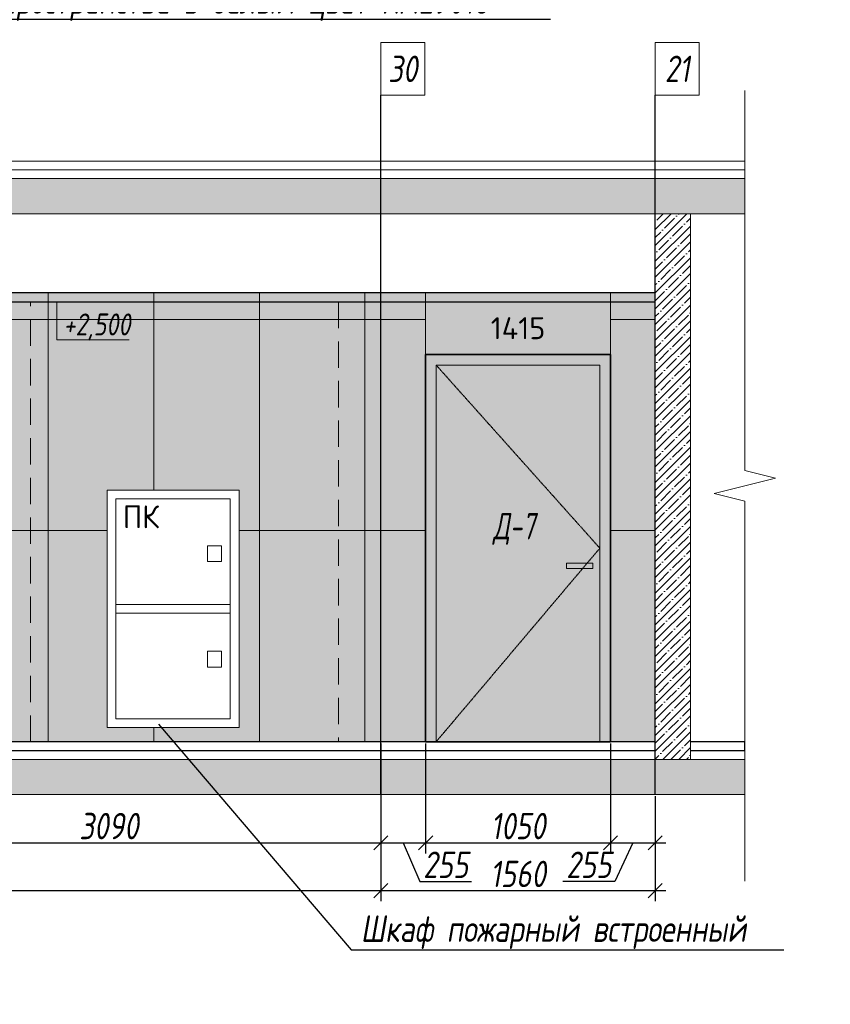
# Model space of a CAD drawing. Header units: millimetres. Extents: x -84210938 to 7466299, y -86687 to 22081.
# Tile 280 of 308: x 199624 to 204231, y 7072 to 12667. Entities that reach past the tile are written whole.
import ezdxf
from ezdxf import colors
from ezdxf.entities.mleader import LeaderData, LeaderLine
from ezdxf.math import Vec2, Vec3

# ---------------------------------------------------------------- set-up
doc = ezdxf.new("R2010")
doc.units = ezdxf.units.MM
for name, pattern in [('( Hidden )', [0.375, 0.25, -0.125]), ('DASHDOT', [25.4, 12.7, -6.35, 0, -6.35]), ('DASHED', [0.75, 0.5, -0.25]), ('DASHEDx20', [0.75, 0.5, -0.25])]:
    doc.linetypes.add(name, pattern=pattern)
doc.layers.get('Defpoints').update_dxf_attribs({"color": 31})
for name, color, linetype, lineweight in [('A-DETL-GENF', 7, 'Continuous', 5), ('dim_pot', 183, 'Continuous', 9), ('engineering', 20, 'Continuous', 13), ('meb', 26, 'Continuous', 15), ('Двери', 7, 'Continuous', 5), ('Отделка стен', 253, 'Continuous', 0)]:
    doc.layers.add(name, color=color, linetype=linetype, lineweight=lineweight)
doc.layers.add('dim_obm', color=7, linetype='Continuous', lineweight=9, true_color=0x005700)
doc.layers.add('dim_razv', color=7, linetype='DASHDOT', lineweight=9, true_color=0x285228)
doc.styles.add('fl_iso paper', font='isocpeur.ttf', dxfattribs={"width": 0.8, "oblique": 10})
doc.styles.add('GODT type AU', font='isocpeur.ttf')
doc.styles.add('GOST-2.304_Type-B', font='GOST_Common.ttf')
doc.styles.add('In tre', font='isocpeur.ttf', dxfattribs={"width": 0.8, "oblique": 10})
doc.dimstyles.new('In tre 1_50', dxfattribs={"dimtxt": 150, "dimasz": 80, "dimexe": 60, "dimexo": 10, "dimgap": 20, "dimtad": 1, "dimdec": 0, "dimrnd": 5, "dimzin": 0, "dimdsep": 46, "dimtxsty": 'fl_iso paper', "dimblk": 'OBLIQUE', "dimcen": 0, "dimdle": 60, "dimadec": 0, "dimazin": 0, "dimtfac": 1, "dimtdec": 0, "dimtofl": 0, "dimtmove": 1, "dimatfit": 1, "dimfxl": 40, "dimtolj": 1, "dimtzin": 0, "dimarcsym": 1})

# ---------------------------------------------------------------- blocks, each defined once
blk = doc.blocks.new('*U123')
at = {"color": 0, "linetype": 'ByBlock', "lineweight": -2}
for p, q in [((0, 0), (-6, 0)), ((80.34, 0), (0, 0)), ((167.69, 0), (87.34, 0)), ((167.69, 0), (173.69, 0))]:
    blk.add_line(p, q, dxfattribs=at)
blk.add_lwpolyline([(87.34, 0), (85.59, -7), (82.09, 7), (80.34, 0)], dxfattribs=at)
blk = doc.blocks.new('_Oblique')
at = {"color": 0, "linetype": 'ByBlock', "lineweight": -2}
blk.add_line((-0.5, -0.5), (0.5, 0.5), dxfattribs=at)
blk = doc.blocks.new('*D186')
at = {"layer": 'Defpoints', "color": 0, "linetype": 'ByBlock', "transparency": 16777216}
for p in [(198586, 8564), (201676, 8264), (201676, 7989.8)]:
    blk.add_point(p, dxfattribs=at)
at = {"layer": 'dim_razv', "color": 0, "linetype": 'ByBlock', "lineweight": -2, "transparency": 16777216}
for p, q in [((198586, 8554), (198586, 7929.8)), ((201676, 8254), (201676, 7929.8)), ((198526, 7989.8), (201736, 7989.8))]:
    blk.add_line(p, q, dxfattribs=at)
at = {"layer": 'dim_razv', "color": 0, "linetype": 'ByBlock', "lineweight": -2, "transparency": 16777216, "xscale": 80, "yscale": 80, "zscale": 80, "rotation": 180}
blk.add_blockref('_Oblique', (198586, 7989.8), dxfattribs=at)
at = {"layer": 'dim_razv', "color": 0, "linetype": 'ByBlock', "lineweight": -2, "transparency": 16777216, "xscale": 80, "yscale": 80, "zscale": 80}
blk.add_blockref('_Oblique', (201676, 7989.8), dxfattribs=at)
at = {"layer": 'dim_razv', "color": 0, "linetype": 'ByBlock', "transparency": 16777216, "insert": (200131, 8084.8), "char_height": 150, "attachment_point": 5, "style": 'fl_iso paper'}
blk.add_mtext('\\A1;3090', dxfattribs=at)
blk = doc.blocks.new('*D187')
at = {"layer": 'Defpoints', "color": 0, "linetype": 'ByBlock', "transparency": 16777216}
for p in [(201931, 8564), (202981, 8564), (202981, 7989.8)]:
    blk.add_point(p, dxfattribs=at)
at = {"layer": 'dim_razv', "color": 0, "linetype": 'ByBlock', "lineweight": -2, "transparency": 16777216}
for p, q in [((201931, 8554), (201931, 7929.8)), ((202981, 8554), (202981, 7929.8)), ((201871, 7989.8), (203041, 7989.8))]:
    blk.add_line(p, q, dxfattribs=at)
at = {"layer": 'dim_razv', "color": 0, "linetype": 'ByBlock', "lineweight": -2, "transparency": 16777216, "xscale": 80, "yscale": 80, "zscale": 80, "rotation": 180}
blk.add_blockref('_Oblique', (201931, 7989.8), dxfattribs=at)
at = {"layer": 'dim_razv', "color": 0, "linetype": 'ByBlock', "lineweight": -2, "transparency": 16777216, "xscale": 80, "yscale": 80, "zscale": 80}
blk.add_blockref('_Oblique', (202981, 7989.8), dxfattribs=at)
at = {"layer": 'dim_razv', "color": 0, "linetype": 'ByBlock', "transparency": 16777216, "insert": (202456, 8084.8), "char_height": 150, "attachment_point": 5, "style": 'fl_iso paper'}
blk.add_mtext('\\A1;1050', dxfattribs=at)
blk = doc.blocks.new('*D198')
at = {"layer": 'Defpoints', "color": 0, "linetype": 'ByBlock', "transparency": 16777216}
for p in [(181726, 8264), (201676, 8264), (201676, 7717.8)]:
    blk.add_point(p, dxfattribs=at)
at = {"layer": 'dim_razv', "color": 0, "linetype": 'ByBlock', "lineweight": -2, "transparency": 16777216}
for p, q in [((181726, 8254), (181726, 7657.8)), ((201676, 8254), (201676, 7657.8)), ((181666, 7717.8), (201736, 7717.8))]:
    blk.add_line(p, q, dxfattribs=at)
at = {"layer": 'dim_razv', "color": 0, "linetype": 'ByBlock', "lineweight": -2, "transparency": 16777216, "xscale": 80, "yscale": 80, "zscale": 80, "rotation": 180}
blk.add_blockref('_Oblique', (181726, 7717.8), dxfattribs=at)
at = {"layer": 'dim_razv', "color": 0, "linetype": 'ByBlock', "lineweight": -2, "transparency": 16777216, "xscale": 80, "yscale": 80, "zscale": 80}
blk.add_blockref('_Oblique', (201676, 7717.8), dxfattribs=at)
at = {"layer": 'dim_razv', "color": 0, "linetype": 'ByBlock', "transparency": 16777216, "insert": (191701, 7812.8), "char_height": 150, "attachment_point": 5, "style": 'fl_iso paper'}
blk.add_mtext('\\A1;19950', dxfattribs=at)
blk = doc.blocks.new('*D199')
at = {"layer": 'Defpoints', "color": 0, "linetype": 'ByBlock', "transparency": 16777216}
for p in [(201676, 8264), (203236, 8264), (203236, 7717.8)]:
    blk.add_point(p, dxfattribs=at)
at = {"layer": 'dim_razv', "color": 0, "linetype": 'ByBlock', "lineweight": -2, "transparency": 16777216}
for p, q in [((201676, 8254), (201676, 7657.8)), ((203236, 8254), (203236, 7657.8)), ((201616, 7717.8), (203296, 7717.8))]:
    blk.add_line(p, q, dxfattribs=at)
at = {"layer": 'dim_razv', "color": 0, "linetype": 'ByBlock', "lineweight": -2, "transparency": 16777216, "xscale": 80, "yscale": 80, "zscale": 80, "rotation": 180}
blk.add_blockref('_Oblique', (201676, 7717.8), dxfattribs=at)
at = {"layer": 'dim_razv', "color": 0, "linetype": 'ByBlock', "lineweight": -2, "transparency": 16777216, "xscale": 80, "yscale": 80, "zscale": 80}
blk.add_blockref('_Oblique', (203236, 7717.8), dxfattribs=at)
at = {"layer": 'dim_razv', "color": 0, "linetype": 'ByBlock', "transparency": 16777216, "insert": (202456, 7812.8), "char_height": 150, "attachment_point": 5, "style": 'fl_iso paper'}
blk.add_mtext('\\A1;1560', dxfattribs=at)
blk = doc.blocks.new('*D228')
at = {"layer": 'Defpoints', "color": 0, "linetype": 'ByBlock', "transparency": 16777216}
for p in [(201676, 8564), (201931, 8564), (201931, 7989.8)]:
    blk.add_point(p, dxfattribs=at)
at = {"layer": 'dim_razv', "color": 0, "linetype": 'ByBlock', "lineweight": -2, "transparency": 16777216}
for p, q in [((201676, 8554), (201676, 7929.8)), ((201931, 8554), (201931, 7929.8)), ((201616, 7989.8), (201991, 7989.8)), ((201803.5, 7989.8), (201898, 7769.8)), ((201898, 7769.8), (202192.5, 7769.8))]:
    blk.add_line(p, q, dxfattribs=at)
at = {"layer": 'dim_razv', "color": 0, "linetype": 'ByBlock', "lineweight": -2, "transparency": 16777216, "xscale": 80, "yscale": 80, "zscale": 80, "rotation": 180}
blk.add_blockref('_Oblique', (201676, 7989.8), dxfattribs=at)
at = {"layer": 'dim_razv', "color": 0, "linetype": 'ByBlock', "lineweight": -2, "transparency": 16777216, "xscale": 80, "yscale": 80, "zscale": 80}
blk.add_blockref('_Oblique', (201931, 7989.8), dxfattribs=at)
at = {"layer": 'dim_razv', "color": 0, "linetype": 'ByBlock', "transparency": 16777216, "insert": (202045.3, 7864.8), "char_height": 150, "attachment_point": 5, "style": 'fl_iso paper'}
blk.add_mtext('\\A1;255', dxfattribs=at)
blk = doc.blocks.new('*D229')
at = {"layer": 'Defpoints', "color": 0, "linetype": 'ByBlock', "transparency": 16777216}
for p in [(202981, 8264), (203236, 8264), (203236, 7989.8)]:
    blk.add_point(p, dxfattribs=at)
at = {"layer": 'dim_razv', "color": 0, "linetype": 'ByBlock', "lineweight": -2, "transparency": 16777216}
for p, q in [((202981, 8254), (202981, 7929.8)), ((203236, 8254), (203236, 7929.8)), ((202921, 7989.8), (203296, 7989.8)), ((203108.5, 7989.8), (203006, 7769.8)), ((203006, 7769.8), (202711.6, 7769.8))]:
    blk.add_line(p, q, dxfattribs=at)
at = {"layer": 'dim_razv', "color": 0, "linetype": 'ByBlock', "lineweight": -2, "transparency": 16777216, "xscale": 80, "yscale": 80, "zscale": 80, "rotation": 180}
blk.add_blockref('_Oblique', (202981, 7989.8), dxfattribs=at)
at = {"layer": 'dim_razv', "color": 0, "linetype": 'ByBlock', "lineweight": -2, "transparency": 16777216, "xscale": 80, "yscale": 80, "zscale": 80}
blk.add_blockref('_Oblique', (203236, 7989.8), dxfattribs=at)
at = {"layer": 'dim_razv', "color": 0, "linetype": 'ByBlock', "transparency": 16777216, "insert": (202858.8, 7864.8), "char_height": 150, "attachment_point": 5, "style": 'fl_iso paper'}
blk.add_mtext('\\A1;255', dxfattribs=at)

msp = doc.modelspace()

# ---------------------------------------------------------------- hatches: boundary and pattern name
at = {"layer": 'A-DETL-GENF'}
h = msp.add_hatch(dxfattribs=at)
h.set_pattern_fill('ANSI35', color=256, scale=20, style=0)
h.set_pattern_definition([(45, (32373.26, 722.8), (-89.80256, 89.80256), []), (45, (32463.07, 722.8), (-89.80256, 89.80256), [158.75, -31.75, 0, -31.75])])
h.paths.add_polyline_path([(154647.4, 11564), (203744.9, 11564), (203744.9, 11764), (154647.4, 11764)])
h.paths.add_polyline_path([(154647.4, 8264), (203744.9, 8264), (203744.9, 8464), (154647.4, 8464)])
h = msp.add_hatch(dxfattribs=at)
h.set_pattern_fill('ANSI35', color=256, scale=10, style=0)
h.set_pattern_definition([(45, (50030, 13356.9), (-44.90128, 44.90128), []), (45, (50074.9, 13356.9), (-44.90128, 44.90128), [79.375, -15.875, 0, -15.875])])
h.paths.add_polyline_path([(203236, 11564), (203436, 11564), (203436, 8464), (203236, 8464)])
at = {"layer": 'dim_obm'}
msp.add_hatch(color=256, dxfattribs=at).paths.add_polyline_path([(199902.7, 10996), (199834.7, 11064), (199766.6, 10996), (199778.2, 10984.4), (199834.7, 11040.9), (199891.1, 10984.4)], flags=0)
at = {"layer": 'dim_razv', "true_color": 0xeceae4, "transparency": 33554687}
h = msp.add_hatch(dxfattribs=at)
h.set_pattern_fill('AR-SAND', color=254, scale=3, angle=315)
h.paths.add_polyline_path([(155506, 8564), (155506, 11114), (162286, 11114), (162286, 8564), (161756, 8564), (161756, 10764), (160156, 10764), (160156, 8564)])
h.paths.add_polyline_path([(163986, 8564), (163986, 11114), (175676, 11114), (175676, 8564), (175226, 8564), (175226, 10764), (173776, 10764), (173776, 8564), (166506, 8564), (166506, 10744), (164546, 10744), (164546, 8564)])
h.paths.add_polyline_path([(172651, 8614), (173451, 8614), (173451, 9264), (172651, 9264)], flags=16)
h.paths.add_polyline_path([(176726, 11114), (178286, 11114), (178286, 8564), (176726, 8564)])
h.paths.add_polyline_path([(180496, 11114), (184626, 11114), (184626, 8564), (180496, 8564)])
h.paths.add_polyline_path([(185676, 11114), (197536, 11114), (197536, 8564), (185676, 8564)])
h.paths.add_polyline_path([(187286, 9994), (188036, 9994), (188036, 8644), (187286, 8644)], flags=16)
h.paths.add_polyline_path([(198586, 11114), (201931, 11114), (201931, 8564), (198586, 8564)])
h.paths.add_polyline_path([(200121, 9994), (200871, 9994), (200871, 8644), (200121, 8644)], flags=16)
h.paths.add_polyline_path([(202981, 11114), (203236, 11114), (203236, 8564), (202981, 8564)])
at = {"layer": 'dim_razv', "true_color": 0xcccccc}
h = msp.add_hatch(dxfattribs=at)
h.set_pattern_fill('AR-SAND', color=254, scale=3, angle=315)
h.set_pattern_definition([(352.5, (81303.94, -2574.63), (100.42605, 107.2144), [0, -115.824, 0, -129.54, 0, -123.825]), (322.5, (81303.94, -2574.63), (247.41986, 56.70328), [0, -62.484, 0, -104.394, 0, -40.005]), (282.5, (81237.67, -2508.36), (168.0997, -167.48995), [0, -38.1, 0, -137.16, 0, -179.07]), (272.5, (81237.67, -2508.36), (209.26523, -114.68433), [0, -19.05, 0, -89.916, 0, -102.87])])
h.paths.add_polyline_path([(202731, 9579), (202881, 9579), (202881, 9549), (202731, 9549)])
at = {"layer": 'meb', "lineweight": 9, "true_color": 0x000000, "transparency": 33554687}
h = msp.add_hatch(dxfattribs=at)
h.set_pattern_fill('WOOD6', color=18, scale=500, angle=70, pattern_type=2)
h.set_pattern_definition([(65.6014, (48402.9, 13734.75), (171.008879, 469.846507), [32.596, -6486.6055]), (74.3987, (48440.486, 13721.068), (1582.275289, 5809.165425), [32.596, -6486.6065]), (66.9874, (48228.623, 13782.217), (171.0084906, 469.846981), [47.5655, -9465.5815]), (73.0127, (48200.432, 13792.478), (2608.34782, 8628.2388574), [47.5655, -9465.5825]), (65.4262, (48348.002, 13722.804), (2692.964117, 5936.9969055), [62.6995, -12477.2345]), (74.5739, (48474.86, 13676.631), (1582.2764426, 5809.1649888), [62.6995, -12477.2365]), (68.1525, (48260.649, 13738.635), (171.0092826, 469.8465317), [77.5405, -15430.521]), (71.8476, (48147.89, 13779.678), (4660.4585783, 14266.3986336), [77.5405, -15430.522]), (63.4182, (48300.162, 13737.556), (2008.926161, 4057.6106541), [65.4315, -13020.817]), (74.5739, (48526.544, 13657.82), (1582.2764426, 5809.1649888), [62.6995, -12477.2365]), (71.8476, (48107.954, 13794.214), (4660.4585783, 14266.3986336), [77.5405, -15430.522]), (70, (48413.25, 13361.2), (-469.8463, 171.01), [70, -430]), (70, (48361.57, 13380), (-469.8463, 171.01), [70, -430]), (70, (48244.1, 13422.74), (-469.8463, 171.01), [70, -430]), (69.209, (48170.3424, 13449.5903), (12954.03862925, 34127.60422081), [72.507, -72434.4025]), (69.5225, (48132.912, 13463.214), (171.01042241, 469.84603378), [100.0035, -59902.08]), (82.609, (48091.997, 13478.106), (4409.75308902, 34044.93653618), [48.674, -38890.441]), (61.4686, (48107.853, 13472.334), (1666.9538994, 3117.900554), [50.5595, -10061.3315]), (70.4775, (48068.7, 13486.585), (19880.30710864, 56082.73736222), [100.0035, -59902.08]), (70.7899, (48031.268, 13500.209), (11839.88184324, 34001.03541368), [72.507, -36430.962]), (70.7899, (47991.3314, 13514.745), (11839.88184324, 34001.03541368), [72.507, -36430.962]), (76.0724, (48268.051, 13488.52), (3378.7563056, 13668.722228), [118.163, -23514.439]), (63.9277, (48385.512, 13445.767), (4188.85944166, 8585.06869065), [118.163, -23514.4345]), (76.0724, (48196.079, 13517.376), (3378.7563056, 13668.722228), [118.163, -23514.439]), (63.9277, (48055.126, 13568.668), (4188.85944166, 8585.06869065), [118.163, -23514.4345]), (85.9453, (48347.3, 13523.525), (43.186263, 1580.547963), [36.4005, -3603.6525]), (80.954, (48312.263, 13485.73), (385.2068691, 2520.240605), [78.9385, -15708.7115]), (59.0461, (48349.85, 13472.05), (6795.4575344, 11360.9666392), [78.9385, -15708.706]), (80.954, (48167.897, 13556.898), (385.2068691, 2520.240605), [78.9385, -15708.7115]), (59.0461, (48102.119, 13580.84), (6795.4575344, 11360.9666392), [78.9385, -15708.706]), (74.7636, (48222.344, 13494.514), (1411.268487, 5339.318), [120.416, -5900.381]), (63.9277, (48437.195, 13426.956), (4188.85944166, 8585.06869065), [118.163, -23514.4345]), (63.9277, (48015.189, 13583.204), (4188.85944166, 8585.06869065), [118.163, -23514.4345]), (46.8016, (48119.2, 13569.3), (1794.733447, 2007.214747), [38.079, -3769.802]), (63.9911, (48098.258, 13526.375), (2179.9383233, 4527.455938), [47.7625, -9504.722]), (73.3664, (48288.606, 13406.546), (2266.322845, 7688.5481597), [82.6425, -8432.05]), (66.6337, (48317.073, 13396.185), (171.00869, 469.8466143), [82.6425, -8432.049]), (71.5911, (48203.389, 13437.562), (5515.5177835, 16615.6266733), [60.023, -17946.92]), (70, (48296.5, 13603.2), (-469.8463, 171.01), [62.5, -437.5]), (70, (48437.45, 13551.9), (-469.8463, 171.01), [62.5, -437.5]), (51.5652, (48379.8, 13642.06), (171.00867, 469.84671), [31.623, -1549.5145]), (63.2903, (48360.57, 13603.83), (2008.926495, 4057.6104033), [42.793, -8515.826]), (76.3401, (48349.876, 13559.835), (898.24016, 3929.77849), [45.277, -4482.415]), (80.6196, (48394.313, 13594.21), (385.2061187, 2520.240567), [40.697, -8098.712]), (92.6198, (48400.946, 13634.362), (-212.463999, 3801.952825), [32.5, -6467.497]), (70, (48324.67, 13563.7), (-469.8463, 171.01), [95, -405]), (70, (48390.45, 13539.75), (-469.8463, 171.01), [95, -405]), (73.3664, (48180.308, 13634.855), (2266.322845, 7688.5481597), [85.147, -8429.5455]), (66.6337, (48142.72, 13648.535), (171.00869, 469.8466143), [85.147, -8429.545]), (70, (48489.13, 13533.1), (-469.8463, 171.01), [62.5, -437.5]), (51.5652, (48347.3, 13523.53), (171.00867, 469.84671), [55.34, -1525.7975]), (65.2365, (48381.703, 13566.874), (171.009178, 469.846743), [30.104, -5990.692]), (77.4314, (48132.002, 13516.754), (1625.459454, 7389.714305), [57.987, -11539.4265]), (88.4349, (48144.62, 13573.35), (-127.82536, 1110.70212), [23.717, -1557.4215]), (63.66, (48317.87, 13661.94), (171.008346, 469.847107), [67.9155, -4459.7755]), (76.3401, (48458.82, 13610.637), (898.24016, 3929.77849), [67.9155, -4459.7765]), (71.273, (48224.521, 13632.065), (7054.6075495, 20844.2438088), [112.528, -22393.0265]), (68.7271, (48107.052, 13674.815), (171.0088508, 469.8466633), [112.528, -22393.0255]), (61.0275, (48357.166, 13652.957), (3162.809465, 5765.986942), [48.0885, -9569.6]), (70, (48254, 13610.7), (-469.8463, 171.01), [135, -365]), (76.3401, (48510.505, 13591.826), (898.24016, 3929.77849), [67.9155, -4459.7765]), (68.7271, (48067.115, 13689.351), (171.0088508, 469.8466633), [112.528, -22393.0255]), (60.5378, (48380.46, 13695.03), (171.009083, 469.84671), [45.6205, -2995.7595]), (70, (48204.7, 13716.44), (-469.8463, 171.01), [70, -430]), (70, (48176.5, 13726.7), (-469.8463, 171.01), [70, -430]), (79.211, (48422.944, 13629.016), (556.2152697, 2990.0877084), [93.7085, -18647.955]), (76.4916, (48148.8258, 13928.33), (14455.54399161, 60185.545455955), [57.862, -83980.958]), (76.4916, (48188.7628, 13913.794), (14455.54399161, 60185.545455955), [57.862, -83980.958]), (80.0418, (48225.6607, 13876.4108), (8425.60322164, 48013.86418706), [81.2445, -57297.7555]), (62.093, (48247.218, 13825.997), (6838.6377563, 12941.5171704), [121.152, -18051.623]), (63.5515, (48315.5792, 13867.627), (13892.44688303, 27933.073674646), [57.866, -89005.62]), (67.1373, (48345.471, 13832.803), (171.0122466, 469.845349), [50.0625, -9962.4325]), (71.7899, (48390.107, 13816.557), (4831.4685046, 14736.2447852), [80.039, -15927.7715]), (70, (48446.07, 13838.75), (-469.8463, 171.01), [40, -460]), (70, (48474.26, 13828.5), (-469.8463, 171.01), [40, -460]), (68.2101, (48502.87, 13775.515), (171.0098556, 469.8463527), [80.039, -15927.7715]), (68.2101, (48554.553, 13756.704), (171.0098556, 469.8463527), [80.039, -15927.7715]), (66.4238, (48374.077, 13779.825), (171.009185, 469.8468474), [40.078, -7975.5305]), (73.5763, (48491.538, 13737.072), (2095.3090965, 7218.702968), [40.078, -7975.5315]), (66.4238, (48289.504, 13810.606), (171.009185, 469.8468474), [40.078, -7975.5305]), (73.5763, (48172.044, 13853.355), (2095.3090965, 7218.702968), [40.078, -7975.5315]), (66.4238, (48416.363, 13764.434), (171.009185, 469.8468474), [40.078, -7975.5305]), (73.5763, (48449.252, 13752.463), (2095.3090965, 7218.702968), [40.078, -7975.5315]), (66.4238, (48329.44, 13796.07), (171.009185, 469.8468474), [40.078, -7975.5305]), (73.5763, (48543.22, 13718.26), (2095.3090965, 7218.702968), [40.078, -7975.5315]), (73.5763, (48132.107, 13867.89), (2095.3090965, 7218.702968), [40.078, -7975.5315]), (73.5763, (48214.33, 13837.968), (2095.3090965, 7218.702968), [40.078, -7975.5315]), (63.66, (48305.535, 13847.34), (171.008346, 469.847107), [22.6385, -4505.0525]), (76.3401, (48183.37, 13891.8), (898.24016, 3929.77849), [22.6385, -4505.0535]), (76.3401, (48143.435, 13906.34), (898.24016, 3929.77849), [22.6385, -4505.0535]), (70.2731, (48432.4, 13801.17), (-469.8466, 171.0099), [40.0005, -460.005]), (70, (48460.6, 13790.9), (-469.8463, 171.01), [40, -460]), (51.5652, (48264.12, 13923.6), (171.00867, 469.84671), [23.717, -1557.4205]), (92.6198, (48264.12, 13923.603), (-212.463999, 3801.952825), [24.375, -6475.622]), (71.5911, (48364.922, 13878.933), (5515.5177835, 16615.6266733), [30.012, -17976.931])])
h.paths.add_polyline_path([(201931, 10764), (202981, 10764), (202981, 11114), (201931, 11114)])
h.paths.add_polyline_path([(201931, 10764), (202981, 10764), (202981, 8564), (201931, 8564)])

# ---------------------------------------------------------------- linework, layer by layer
at = {"lineweight": 13}
for points in [[(201676, 11114), (201676, 12237.6)], [(203236, 11114), (203236, 12237.6)], [(203436, 8514), (203744.9, 8514), (203744.9, 8464), (154647.4, 8464), (154647.4, 8514), (155306, 8514)], [(155506, 8514), (203236, 8514)]]:
    msp.add_lwpolyline(points, dxfattribs=at)
at = {"lineweight": 30}
for points in [[(201676, 8264), (201676, 12237.6)], [(203236, 8264), (203236, 12237.6)], [(203236, 8564), (155506, 8564)], [(203436, 8514), (203744.9, 8514), (203744.9, 8564), (203436, 8564)], [(155506, 8514), (203236, 8514)]]:
    msp.add_lwpolyline(points, dxfattribs=at)
at = {"lineweight": 13}
for points in [[(154647.4, 11814), (203744.9, 11814), (203744.9, 11864), (154647.4, 11864)], [(203744.9, 11764), (154647.4, 11764), (154647.4, 11814), (203744.9, 11814)], [(154647.4, 11564), (203744.9, 11564), (203744.9, 11764), (154647.4, 11764)], [(203436, 8464), (203236, 8464), (203236, 11564), (203436, 11564)], [(203236, 11564), (203436, 11564), (203436, 8464), (203236, 8464)], [(198586, 11114), (201931, 11114), (201931, 8564), (198586, 8564)], [(201931, 10764), (202981, 10764), (202981, 11114), (201931, 11114)], [(202981, 11114), (203236, 11114), (203236, 8564), (202981, 8564)], [(201991, 10704), (202921, 10704), (202921, 8564), (201991, 8564)], [(200121, 8644), (200121, 9994), (200871, 9994), (200871, 8644)], [(200121, 9994), (200871, 9994), (200871, 8644), (200121, 8644)], [(200171, 8694), (200171, 9944), (200821, 9944), (200821, 8694)], [(200691, 9587.8), (200691, 9677.8), (200771, 9677.8), (200771, 9587.8)], [(202731, 9579), (202881, 9579), (202881, 9549), (202731, 9549)], [(200171, 9344), (200821, 9344), (200821, 9294), (200171, 9294)], [(200691, 8987.8), (200691, 9077.8), (200771, 9077.8), (200771, 8987.8)], [(154647.4, 8264), (203744.9, 8264), (203744.9, 8464), (154647.4, 8464)]]:
    msp.add_lwpolyline(points, close=True, dxfattribs=at)
at = {"lineweight": 30}
msp.add_lwpolyline([(203236, 11114), (155506, 11114), (155506, 11064), (203236, 11064)], close=True, dxfattribs=at)
at = {"color": 8, "linetype": 'DASHED', "lineweight": 0, "ltscale": 300}
msp.add_lwpolyline([(199686, 8564), (199686, 11064), (201436, 11064), (201436, 8564)], dxfattribs=at)
at = {"lineweight": 35}
msp.add_lwpolyline([(201931, 10764), (202981, 10764), (202981, 8564), (201931, 8564)], close=True, dxfattribs=at)
at = {"linetype": '( Hidden )', "lineweight": 13, "ltscale": 10}
msp.add_lwpolyline([(201991, 10704), (202921, 9664), (201991, 8564)], dxfattribs=at)
at = {"layer": 'dim_obm'}
msp.add_lwpolyline([(199834.7, 11064), (199834.7, 10984), (199834.7, 10848.5), (200245.6, 10848.5)], dxfattribs=at)
at = {"layer": 'dim_pot', "color": 10, "lineweight": 0}
for points in [[(201676, 12537.6), (201926, 12537.6), (201926, 12237.6), (201676, 12237.6)], [(203236, 12537.6), (203486, 12537.6), (203486, 12237.6), (203236, 12237.6)]]:
    msp.add_lwpolyline(points, close=True, dxfattribs=at)
at = {"layer": 'Отделка стен', "transparency": 33554687}
for points in [[(199186, 11114), (199186, 10964), (199786, 10964), (199786, 11114)], [(199786, 11114), (199786, 10964), (200386, 10964), (200386, 11114)], [(200386, 11114), (200386, 10964), (200986, 10964), (200986, 11114)], [(200986, 11114), (200986, 10964), (201586, 10964), (201586, 11114)], [(201586, 11114), (201586, 10964), (201931, 10964), (201931, 11114)], [(202981, 11114), (202981, 10964), (203236, 10964), (203236, 11114)], [(199186, 10964), (199186, 9764), (199786, 9764), (199786, 10964)], [(200986, 10964), (200986, 9764), (201586, 9764), (201586, 10964)], [(201586, 10964), (201586, 9764), (201931, 9764), (201931, 10964)], [(202981, 10964), (202981, 9764), (203236, 9764), (203236, 10964)], [(199186, 9764), (199186, 8564), (199786, 8564), (199786, 9764)], [(200986, 9764), (200986, 8564), (201586, 8564), (201586, 9764)], [(201586, 9764), (201586, 8564), (201931, 8564), (201931, 9764)], [(202981, 9764), (202981, 8564), (203236, 8564), (203236, 9764)]]:
    msp.add_lwpolyline(points, close=True, dxfattribs=at)
for points in [[(200386, 9994), (200386, 10964), (199786, 10964), (199786, 9764), (200121, 9764)], [(200871, 9764), (200986, 9764), (200986, 10964), (200386, 10964), (200386, 9994)], [(200121, 9764), (199786, 9764), (199786, 8564), (200386, 8564), (200386, 8644)], [(200386, 8644), (200386, 8564), (200986, 8564), (200986, 9764), (200871, 9764)]]:
    msp.add_lwpolyline(points, dxfattribs=at)

# ---------------------------------------------------------------- block references
at = {"lineweight": 13, "xscale": 25, "yscale": 25, "zscale": 25, "rotation": 270}
msp.add_blockref('*U123', (203744.9, 12114.3), dxfattribs=at)

# ---------------------------------------------------------------- texts
at = {"layer": 'dim_obm', "insert": (199873.1, 10997.7), "char_height": 125, "attachment_point": 1, "line_spacing_factor": 0.666667, "style": 'fl_iso paper'}
msp.add_mtext('+2,500', dxfattribs=at)
at = {"layer": 'dim_pot', "color": 10, "lineweight": 0, "char_height": 150, "attachment_point": 5, "style": 'fl_iso paper'}
for s, insert in [('30', (201801, 12387.6)), ('21', (203361, 12387.6))]:
    msp.add_mtext_dynamic_manual_height_columns(s, width=190.261, gutter_width=1350, heights=[0], dxfattribs=dict(at, insert=insert))
at = {"layer": 'dim_razv', "color": 254, "true_color": 0xcccccc, "insert": (202456, 10914), "char_height": 125, "attachment_point": 5, "style": 'GODT type AU'}
msp.add_mtext_dynamic_manual_height_columns('1415', width=166.384, gutter_width=12.5, heights=[0], dxfattribs=at)
at = {"layer": 'engineering', "color": 0, "linetype": 'DASHEDx20', "ltscale": 4, "transparency": 33554687, "insert": (200313.1, 9842.2), "char_height": 130, "attachment_point": 5, "style": 'GOST-2.304_Type-B'}
msp.add_mtext('ПК', dxfattribs=at)
at = {"layer": 'Двери', "lineweight": 0, "insert": (202434.2, 9773.4), "char_height": 150, "attachment_point": 5, "style": 'fl_iso paper'}
msp.add_mtext_dynamic_manual_height_columns('{\\W0.7;Д-7}', width=190.261, gutter_width=1350, heights=[0], dxfattribs=at)

# ---------------------------------------------------------------- dimensions: what is measured, and where the dimension line sits
at = {"layer": 'dim_razv', "linetype": 'ByBlock'}
for base, p1, p2, picture, middle in [((201676, 7989.8), (198586, 8564), (201676, 8264), '*D186', (200131, 8084.8)), ((202981, 7989.8), (201931, 8564), (202981, 8564), '*D187', (202456, 8084.8)), ((201676, 7717.8), (181726, 8264), (201676, 8264), '*D198', (191701, 7812.8)), ((203236, 7717.8), (201676, 8264), (203236, 8264), '*D199', (202456, 7812.8))]:
    dim = msp.add_linear_dim(base=base, p1=p1, p2=p2, dimstyle='In tre 1_50', dxfattribs=at)
    dim.commit()
    dim.dimension.update_dxf_attribs({"geometry": picture, "text_midpoint": middle})
for base, p1, p2, picture, middle in [((201931, 7989.8), (201676, 8564), (201931, 8564), '*D228', (201918, 7769.8)), ((203236, 7989.8), (202981, 8264), (203236, 8264), '*D229', (202986, 7769.8))]:
    dim = msp.add_linear_dim(base=base, p1=p1, p2=p2, dimstyle='In tre 1_50', dxfattribs=at)
    dim.commit()
    dim.dimension.update_dxf_attribs({"geometry": picture, "text_midpoint": middle, "dimtype": 160})

# ---------------------------------------------------------------- leaders
at = {"layer": 'dim_razv', "color": 0, "linetype": 'ByBlock'}
ml = msp.add_multileader_mtext('Standard', dxfattribs=at)
ml.set_content('Отделка дверного полотна и стены над дверным проемом в один цвет,\\Pотделка над дверью - дверным добором', style='In tre')
ml.set_leader_properties()
ml.build(insert=Vec2(0, 0))
ml.multileader.update_dxf_attribs({"text_left_attachment_type": 6, "text_right_attachment_type": 6, "dogleg_length": 1, "arrow_head_size": 0, "scale": 50})
ctx = ml.context
ctx.base_point, ctx.scale, ctx.char_height, ctx.arrow_head_size, ctx.landing_gap_size, ctx.plane_origin = Vec3(186022.2, 13244.7), 50, 150, 0, 4.5, Vec3(191689.1, 10903.5)
ctx.left_attachment, ctx.right_attachment = 6, 6
notes = []
notes.append((ctx, [(1, (1, 1, 0), (185972.2, 13244.7), (1, 0), 50, [(1, [(185476.7, 10937.7)], 0, [])])]))
ctx.mtext.insert, ctx.mtext.width, ctx.mtext.defined_height, ctx.mtext.flow_direction = Vec3(186026.7, 13439.7), 3092.716, 696.6, 5
ml = msp.add_multileader_mtext('Standard', dxfattribs=at)
ml.set_content('Плитка керамогранитная, настенная, размер плитки 600х1200мм, расположить вертикально', style='In tre')
ml.set_leader_properties()
ml.build(insert=Vec2(0, 0))
ml.multileader.update_dxf_attribs({"text_left_attachment_type": 6, "text_right_attachment_type": 6, "dogleg_length": 1, "arrow_head_size": 0, "scale": 50})
ctx = ml.context
ctx.base_point, ctx.scale, ctx.char_height, ctx.arrow_head_size, ctx.landing_gap_size, ctx.plane_origin = Vec3(172602.6, 13201.1), 50, 150, 0, 4.5, Vec3(174616.7, 12398)
ctx.left_attachment, ctx.right_attachment = 6, 6
notes.append((ctx, [(1, (1, 1, 0), (172552.6, 13201.1), (1, 0), 50, [(1, [(171985.4, 10824.6)], 0, [])])]))
ctx.mtext.insert, ctx.mtext.width, ctx.mtext.defined_height, ctx.mtext.flow_direction = Vec3(172607.1, 13396.1), 3060.297, 696.6, 5
ml = msp.add_multileader_mtext('Standard', dxfattribs=at)
ml.set_content('Цифры номера квартиры (аппартаментов), цвет металлический светлый, \\Pвысота номера - 130*мм', style='In tre')
ml.set_leader_properties()
ml.build(insert=Vec2(0, 0))
ml.multileader.update_dxf_attribs({"text_left_attachment_type": 6, "text_right_attachment_type": 6, "dogleg_length": 1, "arrow_head_size": 0, "scale": 50})
ctx = ml.context
ctx.base_point, ctx.scale, ctx.char_height, ctx.arrow_head_size, ctx.landing_gap_size, ctx.plane_origin = Vec3(181329.3, 13204.5), 50, 150, 0, 4.5, Vec3(191231.8, 11137.7)
ctx.left_attachment, ctx.right_attachment = 6, 6
notes.append((ctx, [(0, (1, 1, 0), (184750.6, 13204.5), (-1, 0), 50, [(1, [(185048.4, 10969.2)], 0, [])])]))
ctx.mtext.insert, ctx.mtext.width, ctx.mtext.defined_height, ctx.mtext.flow_direction = Vec3(181333.8, 13399.5), 3469.079, 696.6, 5
ml = msp.add_multileader_mtext('Standard', dxfattribs=at)
ml.set_content('Потолок подвесной, реечный\\Pрейка 50х50 белого цвета, шаг рейки 120-125мм', style='In tre')
ml.set_leader_properties()
ml.build(insert=Vec2(0, 0))
ml.multileader.update_dxf_attribs({"text_left_attachment_type": 6, "text_right_attachment_type": 6, "dogleg_length": 1, "arrow_head_size": 0, "scale": 50})
ctx = ml.context
ctx.base_point, ctx.scale, ctx.char_height, ctx.arrow_head_size, ctx.landing_gap_size, ctx.plane_origin = Vec3(167536.3, 12932.2), 50, 150, 0, 4.5, Vec3(176183.4, 11137.7)
ctx.left_attachment, ctx.right_attachment = 6, 6
notes.append((ctx, [(0, (1, 1, 0), (169788.2, 12932.2), (-1, 0), 50, [(1, [(169971, 11114)], 0, [])])]))
ctx.mtext.insert, ctx.mtext.width, ctx.mtext.defined_height, ctx.mtext.flow_direction = Vec3(167540.8, 13127.2), 2509.515, 696.6, 5
ml = msp.add_multileader_mtext('Standard', dxfattribs=at)
ml.set_content('Потолок подвесной, реечный\\Pрейка 50х50 белого цвета, шаг рейки 120-125мм', style='In tre')
ml.set_leader_properties()
ml.build(insert=Vec2(0, 0))
ml.multileader.update_dxf_attribs({"text_left_attachment_type": 6, "text_right_attachment_type": 6, "dogleg_length": 1, "arrow_head_size": 0, "scale": 50})
ctx = ml.context
ctx.base_point, ctx.scale, ctx.char_height, ctx.arrow_head_size, ctx.landing_gap_size, ctx.plane_origin = Vec3(193472.7, 12932.2), 50, 150, 0, 4.5, Vec3(202119.8, 11137.7)
ctx.left_attachment, ctx.right_attachment = 6, 6
notes.append((ctx, [(0, (1, 1, 0), (195724.5, 12932.2), (-1, 0), 50, [(1, [(195907.4, 11114)], 0, [])])]))
ctx.mtext.insert, ctx.mtext.width, ctx.mtext.defined_height, ctx.mtext.flow_direction = Vec3(193477.2, 13127.2), 2509.515, 696.6, 5
ml = msp.add_multileader_mtext('Standard', dxfattribs=at)
ml.set_content('Решетка вентиляционная декоративная 850х400 в цвет стен', style='In tre')
ml.set_leader_properties()
ml.build(insert=Vec2(0, 0))
ml.multileader.update_dxf_attribs({"text_left_attachment_type": 6, "text_right_attachment_type": 6, "dogleg_length": 1, "arrow_head_size": 0, "scale": 50})
ctx = ml.context
ctx.base_point, ctx.scale, ctx.char_height, ctx.arrow_head_size, ctx.landing_gap_size, ctx.plane_origin = Vec3(160385.8, 12847.8), 50, 150, 0, 4.5, Vec3(169956.1, 10760)
ctx.left_attachment, ctx.right_attachment = 6, 6
notes.append((ctx, [(0, (1, 1, 0), (163293.1, 12847.8), (-1, 0), 50, [(1, [(163651, 11517.5)], 0, [])])]))
ctx.mtext.insert, ctx.mtext.width, ctx.mtext.defined_height, ctx.mtext.flow_direction = Vec3(160390.3, 13042.8), 2996.732, 696.6, 5
ml = msp.add_multileader_mtext('Standard', dxfattribs=at)
ml.set_content('Окраска запотолочного пространства в белый цвет RAL9016', style='In tre')
ml.set_leader_properties()
ml.build(insert=Vec2(0, 0))
ml.multileader.update_dxf_attribs({"text_left_attachment_type": 6, "text_right_attachment_type": 6, "dogleg_length": 1, "arrow_head_size": 0, "scale": 50})
ctx = ml.context
ctx.base_point, ctx.scale, ctx.char_height, ctx.arrow_head_size, ctx.landing_gap_size, ctx.plane_origin = Vec3(197718.8, 12670.9), 50, 150, 0, 4.5, Vec3(202653.4, 9153.1)
ctx.left_attachment, ctx.right_attachment = 6, 6
notes.append((ctx, [(0, (1, 1, 0), (197668.8, 12670.9), (1, 0), 50, [(0, [(197378.5, 11376.2)], 0, [])])]))
ctx.mtext.insert, ctx.mtext.width, ctx.mtext.flow_direction = Vec3(197723.3, 12850.9), 3148.852, 5
ml = msp.add_multileader_mtext('Standard', dxfattribs=at)
ml.set_content('Розетка для уборочного инвентаря, \\Pв цвет стен', style='In tre')
ml.set_leader_properties()
ml.build(insert=Vec2(0, 0))
ml.multileader.update_dxf_attribs({"text_left_attachment_type": 6, "text_right_attachment_type": 6, "dogleg_length": 1, "arrow_head_size": 0, "scale": 50})
ctx = ml.context
ctx.base_point, ctx.scale, ctx.char_height, ctx.arrow_head_size, ctx.landing_gap_size, ctx.plane_origin = Vec3(193855, 7339.3), 50, 150, 0, 4.5, Vec3(191349.5, 7218.9)
ctx.left_attachment, ctx.right_attachment = 6, 6
notes.append((ctx, [(1, (1, 1, 0), (193805, 7339.3), (1, 0), 50, [(1, [(192986, 8814)], 0, [])])]))
ctx.mtext.insert, ctx.mtext.width, ctx.mtext.defined_height, ctx.mtext.flow_direction = Vec3(193859.5, 7519.3), 3060.297, 696.6, 5
ml = msp.add_multileader_mtext('Standard', dxfattribs=at)
ml.set_content('Зеркало на стене, выполнить в один уровень с отделкой стен', style='In tre')
ml.set_leader_properties()
ml.build(insert=Vec2(0, 0))
ml.multileader.update_dxf_attribs({"text_left_attachment_type": 6, "text_right_attachment_type": 6, "dogleg_length": 1, "arrow_head_size": 0, "scale": 50})
ctx = ml.context
ctx.base_point, ctx.scale, ctx.char_height, ctx.arrow_head_size, ctx.landing_gap_size, ctx.plane_origin = Vec3(159178.8, 7381.7), 50, 150, 0, 4.5, Vec3(168730.8, 5587.2)
ctx.left_attachment, ctx.right_attachment = 6, 6
notes.append((ctx, [(0, (1, 1, 0), (162071.4, 7381.7), (-1, 0), 20, [(1, [(163189.1, 8664)], 0, [])])]))
ctx.mtext.insert, ctx.mtext.width, ctx.mtext.defined_height, ctx.mtext.flow_direction = Vec3(159183.3, 7576.7), 3043.138, 696.6, 5
ml = msp.add_multileader_mtext('Standard', dxfattribs=at)
ml.set_content('Решетка вентиляционная декоративная 700х550 в цвет стен', style='In tre')
ml.set_leader_properties()
ml.build(insert=Vec2(0, 0))
ml.multileader.update_dxf_attribs({"text_left_attachment_type": 6, "text_right_attachment_type": 6, "dogleg_length": 1, "arrow_head_size": 0, "scale": 50})
ctx = ml.context
ctx.base_point, ctx.scale, ctx.char_height, ctx.arrow_head_size, ctx.landing_gap_size, ctx.plane_origin = Vec3(169534.2, 7381.7), 50, 150, 0, 4.5, Vec3(178397.5, 5587.2)
ctx.left_attachment, ctx.right_attachment = 6, 6
notes.append((ctx, [(0, (1, 1, 0), (172429.5, 7381.7), (-1, 0), 50, [(1, [(172835.9, 8664)], 0, [])])]))
ctx.mtext.insert, ctx.mtext.width, ctx.mtext.defined_height, ctx.mtext.flow_direction = Vec3(169538.7, 7576.7), 3043.138, 696.6, 5
ml = msp.add_multileader_mtext('Standard', dxfattribs=at)
ml.set_content('Шкаф пожарный встроенный', style='In tre')
ml.set_leader_properties()
ml.build(insert=Vec2(0, 0))
ml.multileader.update_dxf_attribs({"text_left_attachment_type": 6, "text_right_attachment_type": 6, "dogleg_length": 1, "arrow_head_size": 0, "scale": 50})
ctx = ml.context
ctx.base_point, ctx.scale, ctx.char_height, ctx.arrow_head_size, ctx.landing_gap_size, ctx.plane_origin = Vec3(188764, 7381.7), 50, 150, 0, 4.5, Vec3(197411.1, 5587.2)
ctx.left_attachment, ctx.right_attachment = 6, 6
notes.append((ctx, [(1, (1, 1, 0), (188714, 7381.7), (1, 0), 50, [(1, [(187619.5, 8664)], 0, [])])]))
ctx.mtext.insert, ctx.mtext.width, ctx.mtext.defined_height, ctx.mtext.flow_direction = Vec3(188768.5, 7576.7), 2509.515, 696.6, 5
ml = msp.add_multileader_mtext('Standard', dxfattribs=at)
ml.set_content('Шкаф пожарный встроенный', style='In tre')
ml.set_leader_properties()
ml.build(insert=Vec2(0, 0))
ml.multileader.update_dxf_attribs({"text_left_attachment_type": 6, "text_right_attachment_type": 6, "dogleg_length": 1, "arrow_head_size": 0, "scale": 50})
ctx = ml.context
ctx.base_point, ctx.scale, ctx.char_height, ctx.arrow_head_size, ctx.landing_gap_size, ctx.plane_origin = Vec3(201557.5, 7381.7), 50, 150, 0, 4.5, Vec3(210204.7, 5587.2)
ctx.left_attachment, ctx.right_attachment = 6, 6
notes.append((ctx, [(1, (1, 1, 0), (201507.5, 7381.7), (1, 0), 50, [(1, [(200413, 8664)], 0, [])])]))
ctx.mtext.insert, ctx.mtext.width, ctx.mtext.defined_height, ctx.mtext.flow_direction = Vec3(201562, 7576.7), 2509.515, 696.6, 5
for ctx, leaders in notes:
    for number, flags, end, landing, length, lines in leaders:
        leader = LeaderData()
        leader.index, (leader.has_last_leader_line, leader.has_dogleg_vector, leader.attachment_direction) = number, flags
        leader.last_leader_point, leader.dogleg_vector, leader.dogleg_length = Vec3(end), Vec3(landing), length
        for number, points, colour, breaks in lines:
            line = LeaderLine()
            line.index, line.vertices, line.color, line.breaks = number, Vec3.list(points), colors.encode_raw_color(colour), breaks
            leader.lines.append(line)
        ctx.leaders.append(leader)

doc.saveas('drawing.dxf')
